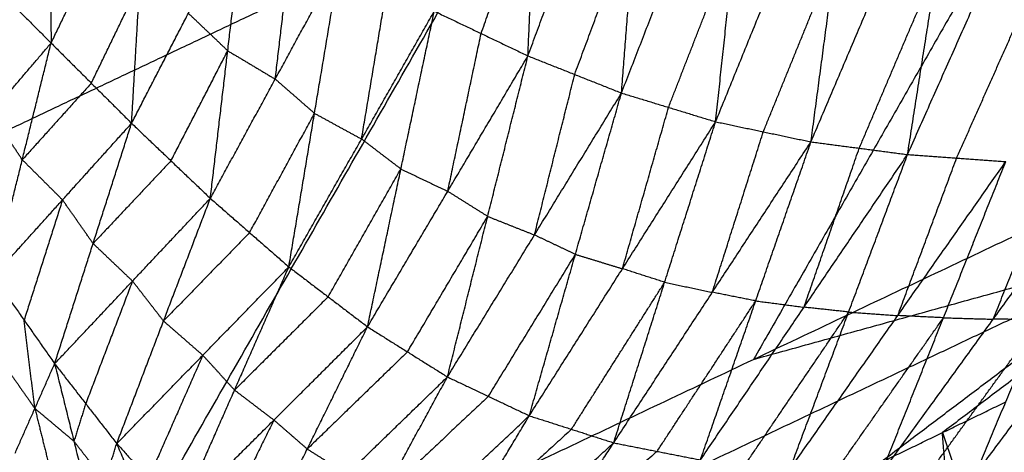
# Model space of a CAD drawing. Header units: millimetres. Extents: x -106 to 110, y -96 to 120.
# Tile 491 of 656: x 39.88 to 46.08, y -78.87 to -76.15. Entities that reach past the tile are written whole.
import ezdxf

# ---------------------------------------------------------------- set-up
doc = ezdxf.new("R2010")
doc.units = ezdxf.units.MM
doc.header["$MEASUREMENT"] = 0
doc.layers.add('Default', color=7, linetype='Continuous', true_color=0x000000)

msp = doc.modelspace()

# ---------------------------------------------------------------- linework, layer by layer
at = {"layer": 'Default'}
for points in [[(40.0666, -80.3821, 12.0172), (42.9391, -75.3654, 10.5669), (45.8117, -70.3488, 9.1165)], [(45.8117, -70.3488, 9.1165), (47.3724, -73.2687, 10.5669), (48.933, -76.1885, 12.0172)], [(47.3724, -73.2687, 10.5669), (45.9361, -75.777, 11.292), (44.4998, -78.2853, 12.0172)], [(43.0807, -76.3787, 5.455), (43.1287, -75.2638, 4.9584), (43.1767, -74.1489, 4.4618)], [(37.5326, -74.2645, 9.1165), (38.7996, -77.3233, 10.5669), (40.0666, -80.3821, 12.0172)], [(43.0807, -76.3787, 5.455), (43.4639, -75.3451, 4.9666), (43.8472, -74.3116, 4.4781)], [(43.6689, -76.612, 5.5334), (43.7581, -75.4618, 5.0057), (43.8472, -74.3116, 4.4781)], [(43.6689, -76.612, 5.5334), (44.0909, -75.5277, 5.0211), (44.5129, -74.4433, 4.5089)], [(44.2609, -76.7924, 5.6184), (44.3869, -75.6178, 5.0637), (44.5129, -74.4433, 4.5089)], [(44.2609, -76.7924, 5.6184), (44.7193, -75.667, 5.0876), (45.1777, -74.5416, 4.5568)], [(44.8605, -76.9188, 5.7106), (45.0191, -75.7302, 5.1337), (45.1777, -74.5416, 4.5568)], [(44.8605, -76.9188, 5.7106), (45.3526, -75.7632, 5.167), (45.8447, -74.6076, 4.6233)], [(45.4678, -76.9985, 5.8108), (45.6562, -75.803, 5.217), (45.8447, -74.6076, 4.6233)], [(40.0693, -74.6379, 5.12), (40.0757, -75.468, 5.7093), (40.082, -76.298, 6.2986)], [(45.4678, -76.9985, 5.8108), (45.9912, -75.822, 5.2594), (46.5147, -74.6455, 4.708)], [(40.082, -76.298, 6.2986), (40.3873, -75.6674, 5.7416), (40.6925, -75.0368, 5.1846)], [(40.5882, -76.8022, 6.4713), (40.6403, -75.9195, 5.8279), (40.6925, -75.0368, 5.1846)], [(42.7863, -76.2382, 5.4188), (42.9575, -75.751, 5.1886), (43.1287, -75.2638, 4.9584)], [(42.9391, -75.3654, 10.5669), (40.8694, -76.3444, 10.5669), (38.7996, -77.3233, 10.5669)], [(40.5882, -76.8022, 6.4713), (40.9452, -76.1109, 5.8601), (41.3023, -75.4196, 5.2489)], [(41.0836, -77.2738, 6.6411), (41.193, -76.3467, 5.945), (41.3023, -75.4196, 5.2489)], [(43.3748, -76.4954, 5.4942), (43.5664, -75.9786, 5.25), (43.7581, -75.4618, 5.0057)], [(41.4918, -76.5247, 5.9776), (41.5465, -76.0611, 5.6296), (41.6012, -75.5975, 5.2815)], [(43.9649, -76.7022, 5.5759), (44.1759, -76.16, 5.3198), (44.3869, -75.6178, 5.0637)], [(39.5607, -75.7752, 6.1249), (39.8214, -76.0366, 6.2117), (40.082, -76.298, 6.2986)], [(41.0836, -77.2738, 6.6411), (41.4918, -76.5247, 5.9776), (41.9, -75.7755, 5.3142)], [(41.5772, -77.7043, 6.8076), (41.7386, -76.7399, 6.0609), (41.9, -75.7755, 5.3142)], [(44.5607, -76.8556, 5.6645), (44.7899, -76.2929, 5.3991), (45.0191, -75.7302, 5.1337)], [(45.1641, -76.9586, 5.7607), (45.4102, -76.3808, 5.4889), (45.6562, -75.803, 5.217)], [(45.7766, -77.0207, 5.8654), (46.0384, -76.4324, 5.5896), (46.3001, -75.8442, 5.3139)], [(40.3351, -76.5501, 6.385), (40.4877, -76.2348, 6.1064), (40.6403, -75.9195, 5.8279)], [(42.0346, -76.901, 6.0951), (42.1153, -76.4188, 5.7217), (42.196, -75.9366, 5.3484)], [(41.193, -76.3467, 5.945), (41.0691, -76.2288, 5.9025), (40.9452, -76.1109, 5.8601)], [(41.5772, -77.7043, 6.8076), (42.0346, -76.901, 6.0951), (42.492, -76.0978, 5.3826)], [(42.0718, -78.0808, 6.9677), (42.2819, -77.0893, 6.1751), (42.492, -76.0978, 5.3826)], [(42.492, -76.0978, 5.3826), (42.7863, -76.2382, 5.4188), (43.0807, -76.3787, 5.455)], [(40.0666, -80.3821, 12.0172), (44.4998, -78.2853, 12.0172), (48.933, -76.1885, 12.0172)], [(45.2888, -78.9381, 12.4242), (47.1109, -77.5633, 12.2207), (48.933, -76.1885, 12.0172)], [(42.5763, -77.2298, 6.2113), (42.6813, -76.734, 5.8151), (42.7863, -76.2382, 5.4188)], [(39.3302, -77.1803, 7.8141), (39.7061, -76.7392, 7.0563), (40.082, -76.298, 6.2986)], [(39.7199, -77.7647, 8.1365), (39.901, -77.0313, 7.2175), (40.082, -76.298, 6.2986)], [(40.082, -76.298, 6.2986), (40.3351, -76.5501, 6.385), (40.5882, -76.8022, 6.4713)], [(40.8359, -77.038, 6.5562), (41.0144, -76.6924, 6.2506), (41.193, -76.3467, 5.945)], [(41.193, -76.3467, 5.945), (41.3424, -76.4357, 5.9613), (41.4918, -76.5247, 5.9776)], [(42.0718, -78.0808, 6.9677), (42.5763, -77.2298, 6.2113), (43.0807, -76.3787, 5.455)], [(42.5744, -78.3956, 7.1208), (42.8275, -77.3871, 6.2879), (43.0807, -76.3787, 5.455)], [(43.0807, -76.3787, 5.455), (43.3748, -76.4954, 5.4942), (43.6689, -76.612, 5.5334)], [(41.7386, -76.7399, 6.0609), (41.6152, -76.6323, 6.0193), (41.4918, -76.5247, 5.9776)], [(43.1217, -77.5038, 6.3271), (43.2482, -76.9996, 5.9106), (43.3748, -76.4954, 5.4942)], [(40.3351, -76.5501, 6.385), (40.118, -76.7907, 6.8012), (39.901, -77.0313, 7.2175)], [(42.5744, -78.3956, 7.1208), (43.1217, -77.5038, 6.3271), (43.6689, -76.612, 5.5334)], [(43.0892, -78.6395, 7.2645), (43.3791, -77.6258, 6.3989), (43.6689, -76.612, 5.5334)], [(43.6689, -76.612, 5.5334), (43.9649, -76.7022, 5.5759), (44.2609, -76.7924, 5.6184)], [(43.6751, -77.7159, 6.4415), (43.82, -77.2091, 6.0087), (43.9649, -76.7022, 5.5759)], [(39.901, -77.0313, 7.2175), (39.8036, -76.8853, 7.1369), (39.7061, -76.7392, 7.0563)], [(41.3304, -77.4891, 6.7244), (41.5345, -77.1145, 6.3926), (41.7386, -76.7399, 6.0609)], [(41.7386, -76.7399, 6.0609), (41.8866, -76.8205, 6.078), (42.0346, -76.901, 6.0951)], [(39.7199, -77.7647, 8.1365), (40.154, -77.2834, 7.3039), (40.5882, -76.8022, 6.4713)], [(40.1045, -78.3128, 8.4516), (40.3463, -77.5575, 7.4615), (40.5882, -76.8022, 6.4713)], [(40.5882, -76.8022, 6.4713), (40.8359, -77.038, 6.5562), (41.0836, -77.2738, 6.6411)], [(43.0892, -78.6395, 7.2645), (43.6751, -77.7159, 6.4415), (44.2609, -76.7924, 5.6184)], [(43.62, -78.8096, 7.3975), (43.9404, -77.801, 6.508), (44.2609, -76.7924, 5.6184)], [(44.2609, -76.7924, 5.6184), (44.5607, -76.8556, 5.6645), (44.8605, -76.9188, 5.7106)], [(44.2402, -77.8642, 6.5541), (44.4005, -77.3599, 6.1093), (44.5607, -76.8556, 5.6645)], [(42.2819, -77.0893, 6.1751), (42.1582, -76.9952, 6.1351), (42.0346, -76.901, 6.0951)], [(43.62, -78.8096, 7.3975), (44.2402, -77.8642, 6.5541), (44.8605, -76.9188, 5.7106)], [(44.1656, -78.917, 7.5227), (44.513, -77.9179, 6.6167), (44.8605, -76.9188, 5.7106)], [(44.8167, -77.9577, 6.6668), (44.9904, -77.4582, 6.2137), (45.1641, -76.9586, 5.7607)], [(44.8605, -76.9188, 5.7106), (45.1641, -76.9586, 5.7607), (45.4678, -76.9985, 5.8108)], [(44.1656, -78.917, 7.5227), (44.8167, -77.9577, 6.6668), (45.4678, -76.9985, 5.8108)], [(44.7271, -78.9777, 7.6447), (45.0974, -77.9881, 6.7278), (45.4678, -76.9985, 5.8108)], [(45.4063, -78.0103, 6.7823), (45.5914, -77.5155, 6.3238), (45.7766, -77.0207, 5.8654)], [(45.4678, -76.9985, 5.8108), (45.7766, -77.0207, 5.8654), (46.0855, -77.0428, 5.9199)], [(39.901, -77.0313, 7.2175), (40.0275, -77.1574, 7.2607), (40.154, -77.2834, 7.3039)], [(40.8359, -77.038, 6.5562), (40.5911, -77.2978, 7.0088), (40.3463, -77.5575, 7.4615)], [(44.7271, -78.9777, 7.6447), (45.4063, -78.0103, 6.7823), (46.0855, -77.0428, 5.9199)], [(45.3016, -79.005, 7.7663), (45.6936, -78.0239, 6.8431), (46.0855, -77.0428, 5.9199)], [(45.3016, -79.005, 7.7663), (46.0066, -78.0332, 6.9019), (46.7116, -77.0614, 6.0375)], [(45.8935, -79.0092, 7.8915), (46.3025, -78.0353, 6.9645), (46.7116, -77.0614, 6.0375)], [(45.8935, -79.0092, 7.8915), (46.6221, -78.0353, 7.0283), (47.3507, -77.0614, 6.1651)], [(46.0066, -78.0332, 6.9019), (46.2026, -77.5426, 6.4403), (46.3985, -77.0521, 5.9787)], [(41.8245, -77.8925, 6.8877), (42.0532, -77.4909, 6.5314), (42.2819, -77.0893, 6.1751)], [(42.2819, -77.0893, 6.1751), (42.4291, -77.1595, 6.1932), (42.5763, -77.2298, 6.2113)], [(42.8275, -77.3871, 6.2879), (42.7019, -77.3085, 6.2496), (42.5763, -77.2298, 6.2113)], [(40.154, -77.2834, 7.3039), (40.0331, -77.6611, 7.799), (39.9122, -78.0387, 8.294)], [(40.1045, -78.3128, 8.4516), (40.5941, -77.7933, 7.5464), (41.0836, -77.2738, 6.6411)], [(40.3463, -77.5575, 7.4615), (40.2502, -77.4205, 7.3827), (40.154, -77.2834, 7.3039)], [(40.4948, -78.8148, 8.7558), (40.7892, -78.0443, 7.6984), (41.0836, -77.2738, 6.6411)], [(41.0836, -77.2738, 6.6411), (41.3304, -77.4891, 6.7244), (41.5772, -77.7043, 6.8076)], [(42.3231, -78.2382, 7.0443), (42.5753, -77.8127, 6.6661), (42.8275, -77.3871, 6.2879)], [(42.8275, -77.3871, 6.2879), (42.9746, -77.4455, 6.3075), (43.1217, -77.5038, 6.3271)], [(47.5094, -77.3706, 12.2207), (46.5983, -78.058, 12.3225), (45.6873, -78.7454, 12.4242)], [(41.3304, -77.4891, 6.7244), (41.0598, -77.7667, 7.2114), (40.7892, -78.0443, 7.6984)], [(43.3791, -77.6258, 6.3989), (43.2504, -77.5648, 6.363), (43.1217, -77.5038, 6.3271)], [(40.3463, -77.5575, 7.4615), (40.4702, -77.6754, 7.5039), (40.5941, -77.7933, 7.5464)], [(47.1109, -77.5633, 12.2207), (44.8943, -78.6117, 12.2207), (42.6777, -79.6601, 12.2207)], [(44.4998, -78.2853, 12.0172), (45.8054, -77.9243, 12.1189), (47.1109, -77.5633, 12.2207)], [(42.8318, -78.5175, 7.1927), (43.1054, -78.0716, 6.7958), (43.3791, -77.6258, 6.3989)], [(43.3791, -77.6258, 6.3989), (43.5271, -77.6708, 6.4202), (43.6751, -77.7159, 6.4415)], [(40.4948, -78.8148, 8.7558), (41.036, -78.2595, 7.7817), (41.5772, -77.7043, 6.8076)], [(40.8945, -79.2524, 9.0396), (41.2358, -78.4783, 7.9236), (41.5772, -77.7043, 6.8076)], [(41.5772, -77.7043, 6.8076), (41.8245, -77.8925, 6.8877), (42.0718, -78.0808, 6.9677)], [(39.7199, -77.7647, 8.1365), (39.9122, -78.0387, 8.294), (40.1045, -78.3128, 8.4516)], [(43.9404, -77.801, 6.508), (43.8078, -77.7584, 6.4747), (43.6751, -77.7159, 6.4415)], [(40.5941, -77.7933, 7.5464), (40.4469, -78.1786, 8.075), (40.2997, -78.5638, 8.6037)], [(40.7892, -78.0443, 7.6984), (40.6916, -77.9188, 7.6224), (40.5941, -77.7933, 7.5464)], [(43.3546, -78.7245, 7.331), (43.6475, -78.2627, 6.9195), (43.9404, -77.801, 6.508)], [(43.9404, -77.801, 6.508), (44.0903, -77.8326, 6.531), (44.2402, -77.8642, 6.5541)], [(44.513, -77.9179, 6.6167), (44.3766, -77.891, 6.5854), (44.2402, -77.8642, 6.5541)], [(41.8245, -77.8925, 6.8877), (41.5302, -78.1854, 7.4057), (41.2358, -78.4783, 7.9236)], [(43.8928, -78.8633, 7.4601), (44.2029, -78.3906, 7.0384), (44.513, -77.9179, 6.6167)], [(44.513, -77.9179, 6.6167), (44.6649, -77.9378, 6.6417), (44.8167, -77.9577, 6.6668)], [(44.4463, -78.9473, 7.5837), (44.7719, -78.4677, 7.1557), (45.0974, -77.9881, 6.7278)], [(45.0974, -77.9881, 6.7278), (44.957, -77.9729, 6.6973), (44.8167, -77.9577, 6.6668)], [(45.0974, -77.9881, 6.7278), (45.2518, -77.9992, 6.755), (45.4063, -78.0103, 6.7823)], [(45.6936, -78.0239, 6.8431), (45.5499, -78.0171, 6.8127), (45.4063, -78.0103, 6.7823)], [(39.9801, -78.5939, 8.246), (39.9461, -78.3163, 8.27), (39.9122, -78.0387, 8.294)], [(40.7892, -78.0443, 7.6984), (40.9126, -78.1519, 7.7401), (41.036, -78.2595, 7.7817)], [(45.0143, -78.9913, 7.7055), (45.3539, -78.5076, 7.2743), (45.6936, -78.0239, 6.8431)], [(45.5976, -79.0071, 7.8289), (45.9501, -78.5212, 7.3967), (46.3025, -78.0353, 6.9645)], [(45.6936, -78.0239, 6.8431), (45.8501, -78.0285, 6.8725), (46.0066, -78.0332, 6.9019)], [(46.3025, -78.0353, 6.9645), (46.1546, -78.0342, 6.9332), (46.0066, -78.0332, 6.9019)], [(40.8945, -79.2524, 9.0396), (41.4832, -78.6666, 8.0037), (42.0718, -78.0808, 6.9677)], [(41.314, -79.6168, 9.2993), (41.6929, -78.8488, 8.1335), (42.0718, -78.0808, 6.9677)], [(42.0718, -78.0808, 6.9677), (42.3231, -78.2382, 7.0443), (42.5744, -78.3956, 7.1208)], [(41.036, -78.2595, 7.7817), (40.8653, -78.6466, 8.3397), (40.6947, -79.0336, 8.8977)], [(41.2358, -78.4783, 7.9236), (41.1359, -78.3689, 7.8527), (41.036, -78.2595, 7.7817)], [(42.3231, -78.2382, 7.0443), (42.008, -78.5435, 7.5889), (41.6929, -78.8488, 8.1335)], [(39.7878, -78.3199, 8.0884), (39.8839, -78.4569, 8.1672), (39.9801, -78.5939, 8.246)], [(39.8557, -78.8751, 8.0404), (39.9801, -78.5939, 8.246), (40.1045, -78.3128, 8.4516)], [(40.1045, -78.3128, 8.4516), (40.2256, -78.7998, 8.4598), (40.3467, -79.2867, 8.4681)], [(40.1045, -78.3128, 8.4516), (40.2997, -78.5638, 8.6037), (40.4948, -78.8148, 8.7558)], [(41.314, -79.6168, 9.2993), (41.9442, -79.0062, 8.2101), (42.5744, -78.3956, 7.1208)], [(41.7572, -79.895, 9.5276), (42.1658, -79.1453, 8.3242), (42.5744, -78.3956, 7.1208)], [(42.5744, -78.3956, 7.1208), (42.8318, -78.5175, 7.1927), (43.0892, -78.6395, 7.2645)], [(41.2358, -78.4783, 7.9236), (41.3595, -78.5725, 7.9637), (41.4832, -78.6666, 8.0037)], [(40.2997, -78.5638, 8.6037), (40.2626, -78.6818, 8.5318), (40.2256, -78.7998, 8.4598)], [(42.8318, -78.5175, 7.1927), (42.4988, -78.8314, 7.7584), (42.1658, -79.1453, 8.3242)], [(45.2888, -78.9381, 12.4242), (45.6873, -78.7454, 12.4242), (46.0858, -78.5526, 12.4242)], [(45.2888, -78.9381, 12.4242), (45.6873, -78.7454, 12.4242), (46.0858, -78.5526, 12.4242)], [(39.9801, -78.5939, 8.246), (40.0406, -78.8374, 8.2501), (40.1012, -79.0809, 8.2543)], [(40.2256, -78.7998, 8.4598), (40.1028, -78.6969, 8.3529), (39.9801, -78.5939, 8.246)], [(41.4832, -78.6666, 8.0037), (41.2937, -79.0506, 8.5866), (41.1043, -79.4346, 9.1695)], [(41.6929, -78.8488, 8.1335), (41.588, -78.7577, 8.0686), (41.4832, -78.6666, 8.0037)], [(41.7572, -79.895, 9.5276), (42.4232, -79.2673, 8.396), (43.0892, -78.6395, 7.2645)], [(42.226, -80.0822, 9.7208), (42.6576, -79.3608, 8.4927), (43.0892, -78.6395, 7.2645)], [(43.0892, -78.6395, 7.2645), (43.3546, -78.7245, 7.331), (43.62, -78.8096, 7.3975)], [(43.3546, -78.7245, 7.331), (43.0061, -79.0427, 7.9118), (42.6576, -79.3608, 8.4927)], [(45.6873, -78.7454, 12.4242), (45.9562, -79.537, 12.7257), (46.2251, -80.3286, 13.0271)], [(45.8266, -80.5213, 13.0271), (45.757, -79.6334, 12.7257), (45.6873, -78.7454, 12.4242)], [(40.2256, -78.7998, 8.4598), (40.3232, -78.9253, 8.5359), (40.4207, -79.0508, 8.6119)], [(40.3467, -79.2867, 8.4681), (40.4207, -79.0508, 8.6119), (40.4948, -78.8148, 8.7558)], [(40.4948, -78.8148, 8.7558), (40.668, -79.2259, 8.8081), (40.8412, -79.637, 8.8605)], [(40.4948, -78.8148, 8.7558), (40.6947, -79.0336, 8.8977), (40.8945, -79.2524, 9.0396)], [(42.226, -80.0822, 9.7208), (42.923, -79.4459, 8.5592), (43.62, -78.8096, 7.3975)], [(42.7175, -80.1942, 9.885), (43.1687, -79.5019, 8.6413), (43.62, -78.8096, 7.3975)], [(43.62, -78.8096, 7.3975), (43.8928, -78.8633, 7.4601), (44.1656, -78.917, 7.5227)], [(41.6929, -78.8488, 8.1335), (41.8186, -78.9275, 8.1718), (41.9442, -79.0062, 8.2101)], [(43.8928, -78.8633, 7.4601), (43.5307, -79.1826, 8.0507), (43.1687, -79.5019, 8.6413)]]:
    msp.add_open_spline(points, degree=2, dxfattribs=at)

doc.saveas('drawing.dxf')
